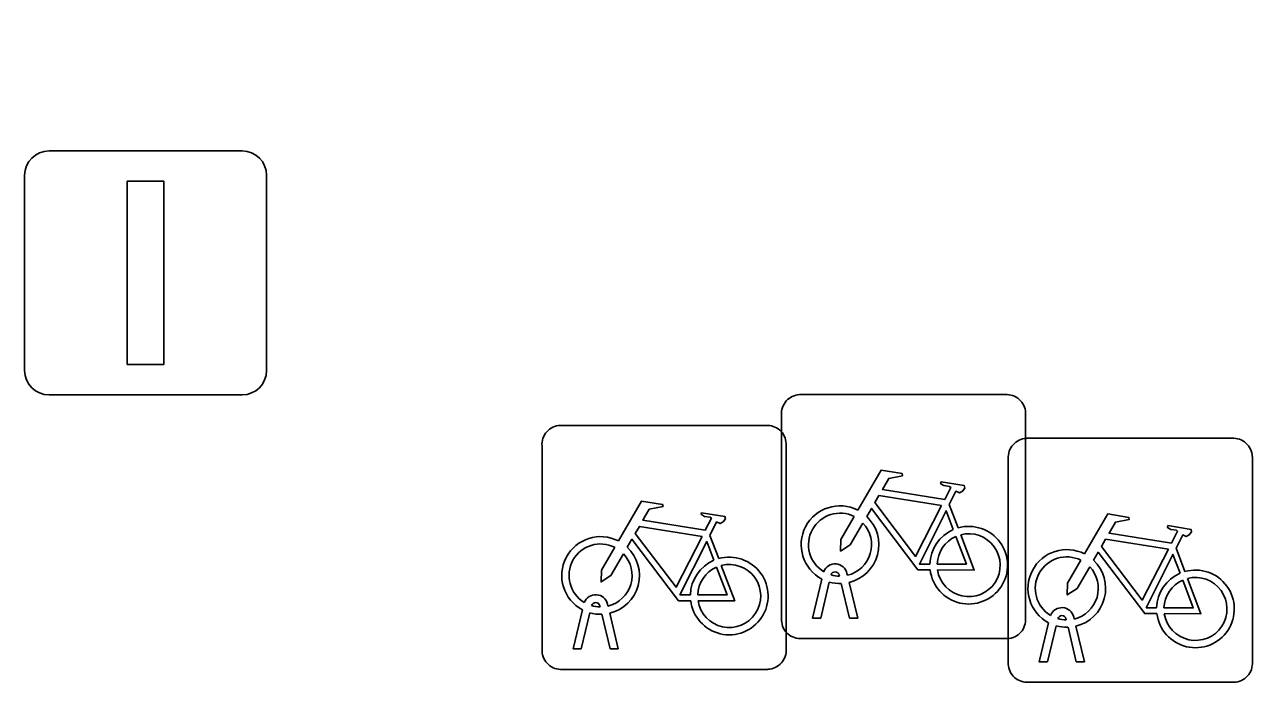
# Model space of a CAD drawing. Extents: x 160377 to 161131, y 383938 to 384853.
# Drawn here: x 161070.65 to 161075.69, y 384409.19 to 384411.89 of the extents above; entities that cross this region are included whole.
import ezdxf

# ---------------------------------------------------------------- set-up
doc = ezdxf.new("R2010")
doc.units = 0
for name, color, linetype in [('IMGEO_Fietsenrek', 7, 'Continuous'), ('IMGEO_Fietspad_gesloten', 7, 'Continuous'), ('IMGEO_Fietspad_open', 7, 'Continuous'), ('IMGEO_Lichtmast', 7, 'Continuous')]:
    doc.layers.add(name, color=color, linetype=linetype)

msp = doc.modelspace()

# ---------------------------------------------------------------- linework, layer by layer
at = {"layer": 'IMGEO_Fietsenrek'}
for p, q in [((161073.8169, 384410.3715), (161074.6578, 384410.3715)), ((161074.6578, 384410.3715), (161073.8169, 384410.3715)), ((161073.7425, 384409.4469), (161073.7425, 384410.2878)), ((161073.7425, 384410.2878), (161073.7425, 384409.4469)), ((161074.7415, 384410.2971), (161074.7415, 384409.4562)), ((161074.7415, 384409.4562), (161074.7415, 384410.2971)), ((161072.8369, 384410.2455), (161073.6778, 384410.2455)), ((161073.6778, 384410.2455), (161072.8369, 384410.2455)), ((161074.7449, 384410.1925), (161075.5858, 384410.1925)), ((161075.5858, 384410.1925), (161074.7449, 384410.1925)), ((161072.7625, 384409.3209), (161072.7625, 384410.1618)), ((161072.7625, 384410.1618), (161072.7625, 384409.3209)), ((161073.7615, 384410.1711), (161073.7615, 384409.3302)), ((161073.7615, 384409.3302), (161073.7615, 384410.1711)), ((161074.6705, 384409.2679), (161074.6705, 384410.1088)), ((161074.6705, 384410.1088), (161074.6705, 384409.2679)), ((161075.6695, 384410.1181), (161075.6695, 384409.2772)), ((161075.6695, 384409.2772), (161075.6695, 384410.1181)), ((161074.4292, 384409.9212), (161074.4655, 384409.826)), ((161073.4492, 384409.7952), (161073.4855, 384409.7)), ((161075.3572, 384409.7422), (161075.3935, 384409.647)), ((161073.9799, 384409.6279), (161073.9789, 384409.6322)), ((161074.0106, 384409.6394), (161074.0124, 384409.6315)), ((161073.8695, 384409.4563), (161073.9078, 384409.6163)), ((161073.9382, 384409.6041), (161073.9029, 384409.4563)), ((161074.021, 384409.4563), (161073.9871, 384409.598)), ((161074.0194, 384409.6023), (161074.0544, 384409.4563)), ((161072.8895, 384409.3303), (161072.9278, 384409.4903)), ((161072.9582, 384409.4781), (161072.9229, 384409.3303)), ((161072.9999, 384409.5019), (161072.9989, 384409.5062)), ((161073.0306, 384409.5134), (161073.0324, 384409.5055)), ((161073.041, 384409.3303), (161073.0071, 384409.472)), ((161073.0394, 384409.4763), (161073.0744, 384409.3303)), ((161073.9029, 384409.4563), (161073.8695, 384409.4563)), ((161074.0544, 384409.4563), (161074.021, 384409.4563)), ((161074.7975, 384409.2773), (161074.8358, 384409.4373)), ((161074.9079, 384409.4489), (161074.9069, 384409.4532)), ((161074.9386, 384409.4604), (161074.9404, 384409.4525)), ((161074.8662, 384409.4251), (161074.8309, 384409.2773)), ((161074.949, 384409.2773), (161074.9151, 384409.419)), ((161074.9474, 384409.4233), (161074.9824, 384409.2773)), ((161072.9229, 384409.3303), (161072.8895, 384409.3303)), ((161073.0744, 384409.3303), (161073.041, 384409.3303)), ((161074.6671, 384409.3725), (161073.8262, 384409.3725)), ((161073.8262, 384409.3725), (161074.6671, 384409.3725)), ((161074.8309, 384409.2773), (161074.7975, 384409.2773)), ((161074.9824, 384409.2773), (161074.949, 384409.2773)), ((161073.6871, 384409.2465), (161072.8462, 384409.2465)), ((161072.8462, 384409.2465), (161073.6871, 384409.2465)), ((161075.5951, 384409.1935), (161074.7542, 384409.1935)), ((161074.7542, 384409.1935), (161075.5951, 384409.1935))]:
    msp.add_line(p, q, dxfattribs=at)
for points in [[(161074.0551, 384409.8982), (161074.1498, 384410.0617), (161074.236, 384410.0479), (161074.2377, 384410.0392), (161074.1816, 384410.0283), (161074.1554, 384409.983), (161074.4106, 384409.9422)], [(161074.4106, 384409.9422), (161074.4356, 384409.991), (161074.4305, 384409.995), (161074.4073, 384409.9987), (161074.3946, 384410.0062), (161074.3936, 384410.0093), (161074.3958, 384410.0139), (161074.4906, 384409.9988), (161074.4929, 384409.9885), (161074.4835, 384409.9761), (161074.4711, 384409.9697), (161074.4566, 384409.9759), (161074.4292, 384409.9212)], [(161073.0751, 384409.7722), (161073.1698, 384409.9357), (161073.256, 384409.9219), (161073.2577, 384409.9132), (161073.2016, 384409.9023), (161073.1754, 384409.857), (161073.4306, 384409.8162)], [(161074.3977, 384409.917), (161074.1409, 384409.958), (161074.1242, 384409.9292), (161074.2912, 384409.7089), (161074.3977, 384409.917)], [(161073.4306, 384409.8162), (161073.4556, 384409.865), (161073.4505, 384409.869), (161073.4273, 384409.8727), (161073.4146, 384409.8802), (161073.4136, 384409.8833), (161073.4158, 384409.8879), (161073.5106, 384409.8728), (161073.5129, 384409.8625), (161073.5035, 384409.8501), (161073.4911, 384409.8437), (161073.4766, 384409.8499), (161073.4492, 384409.7952)], [(161074.3508, 384409.6535), (161074.3011, 384409.6536), (161074.1104, 384409.9053), (161074.0914, 384409.8725)], [(161074.4457, 384409.819), (161074.4164, 384409.8958), (161074.307, 384409.6777), (161074.3497, 384409.6776)], [(161074.9831, 384409.7192), (161075.0778, 384409.8827), (161075.164, 384409.8689), (161075.1657, 384409.8602), (161075.1096, 384409.8493), (161075.0834, 384409.804), (161075.3386, 384409.7632)], [(161073.4177, 384409.791), (161073.1609, 384409.832), (161073.1442, 384409.8032), (161073.3112, 384409.5829), (161073.4177, 384409.791)], [(161074.0758, 384409.8457), (161074.0242, 384409.7565), (161073.9843, 384409.7305), (161073.9855, 384409.778), (161074.04, 384409.8722)], [(161075.3386, 384409.7632), (161075.3636, 384409.812), (161075.3585, 384409.816), (161075.3353, 384409.8197), (161075.3226, 384409.8272), (161075.3216, 384409.8303), (161075.3238, 384409.8349), (161075.4186, 384409.8198), (161075.4209, 384409.8095), (161075.4115, 384409.7971), (161075.3991, 384409.7907), (161075.3846, 384409.7969), (161075.3572, 384409.7422)], [(161074.3797, 384409.6775), (161074.4996, 384409.6773), (161074.4564, 384409.7909)], [(161074.4762, 384409.7978), (161074.5312, 384409.6532), (161074.3811, 384409.6535)], [(161073.0958, 384409.7197), (161073.0442, 384409.6305), (161073.0043, 384409.6045), (161073.0055, 384409.652), (161073.06, 384409.7462)], [(161073.3708, 384409.5275), (161073.3211, 384409.5276), (161073.1304, 384409.7793), (161073.1114, 384409.7465)], [(161073.4657, 384409.693), (161073.4364, 384409.7698), (161073.327, 384409.5517), (161073.3697, 384409.5516)], [(161075.3257, 384409.738), (161075.0689, 384409.779), (161075.0522, 384409.7502), (161075.2192, 384409.5299), (161075.3257, 384409.738)], [(161075.0038, 384409.6667), (161074.9522, 384409.5775), (161074.9123, 384409.5515), (161074.9135, 384409.599), (161074.968, 384409.6932)], [(161075.2788, 384409.4745), (161075.2291, 384409.4746), (161075.0384, 384409.7263), (161075.0194, 384409.6935)], [(161075.3737, 384409.64), (161075.3444, 384409.7168), (161075.235, 384409.4987), (161075.2777, 384409.4986)], [(161073.3997, 384409.5515), (161073.5196, 384409.5513), (161073.4764, 384409.6649)], [(161073.4962, 384409.6718), (161073.5512, 384409.5272), (161073.4011, 384409.5275)], [(161075.3077, 384409.4985), (161075.4276, 384409.4983), (161075.3844, 384409.6119)], [(161075.4042, 384409.6188), (161075.4592, 384409.4742), (161075.3091, 384409.4745)]]:
    msp.add_lwpolyline(points, dxfattribs=at)
for centre, radius, start, end in [((161073.8202, 384410.2936), 0.0779, 92.4484, 184.2845), ((161073.8202, 384410.2936), 0.0779, 92.4484, 184.2845), ((161074.6636, 384410.2938), 0.0779, 2.4484, 94.2845), ((161074.6636, 384410.2938), 0.0779, 2.4484, 94.2845), ((161072.8402, 384410.1676), 0.0779, 92.4484, 184.2845), ((161072.8402, 384410.1676), 0.0779, 92.4484, 184.2845), ((161073.6836, 384410.1678), 0.0779, 2.4484, 94.2845), ((161073.6836, 384410.1678), 0.0779, 2.4484, 94.2845), ((161074.7482, 384410.1146), 0.0779, 92.4484, 184.2845), ((161074.7482, 384410.1146), 0.0779, 92.4484, 184.2845), ((161075.5916, 384410.1148), 0.0779, 2.4484, 94.2845), ((161075.5916, 384410.1148), 0.0779, 2.4484, 94.2845), ((161073.9821, 384409.7569), 0.159, 62.6766, 242.1369), ((161073.9821, 384409.7569), 0.129, 63.3192, 238.903), ((161073.9821, 384409.7569), 0.129, 283.6043, 43.4302), ((161073.9821, 384409.7569), 0.159, 283.5766, 46.6042), ((161074.5087, 384409.6729), 0.159, 187.0065, 105.7708), ((161073.0021, 384409.6309), 0.159, 62.6766, 242.1369), ((161074.5087, 384409.6729), 0.159, 113.3408, 178.3217), ((161074.5087, 384409.6729), 0.129, 113.923, 177.9556), ((161074.5087, 384409.6729), 0.129, 188.6715, 104.5883), ((161073.0021, 384409.6309), 0.129, 63.3192, 238.903), ((161073.0021, 384409.6309), 0.159, 283.5766, 46.6042), ((161074.9101, 384409.5779), 0.159, 62.6766, 242.1369), ((161073.0021, 384409.6309), 0.129, 283.6043, 43.4302), ((161073.5287, 384409.5469), 0.159, 113.3408, 178.3217), ((161073.5287, 384409.5469), 0.159, 187.0065, 105.7708), ((161074.9101, 384409.5779), 0.129, 63.3192, 238.903), ((161074.9101, 384409.5779), 0.159, 283.5766, 46.6042), ((161073.5287, 384409.5469), 0.129, 113.923, 177.9556), ((161073.5287, 384409.5469), 0.129, 188.6715, 104.5883), ((161073.9619, 384409.6283), 0.0499, 12.8025, 158.6934), ((161073.9619, 384409.6283), 0.0174, 12.8025, 163.4502), ((161073.9821, 384409.7569), 0.129, 253.415, 269.0204), ((161074.9101, 384409.5779), 0.129, 283.6043, 43.4302), ((161075.4367, 384409.4939), 0.159, 113.3408, 178.3217), ((161075.4367, 384409.4939), 0.159, 187.0065, 105.7708), ((161073.9821, 384409.7569), 0.159, 253.9967, 271.7867), ((161075.4367, 384409.4939), 0.129, 113.923, 177.9556), ((161075.4367, 384409.4939), 0.129, 188.6715, 104.5883), ((161072.9819, 384409.5023), 0.0499, 12.8025, 158.6934), ((161073.0021, 384409.6309), 0.159, 253.9967, 271.7867), ((161072.9819, 384409.5023), 0.0174, 12.8025, 163.4502), ((161073.0021, 384409.6309), 0.129, 253.415, 269.0204), ((161074.8899, 384409.4493), 0.0499, 12.8025, 158.6934), ((161073.8204, 384409.4502), 0.0779, 182.4484, 274.2845), ((161073.8204, 384409.4502), 0.0779, 182.4484, 274.2845), ((161074.6638, 384409.4504), 0.0779, 272.4484, 4.2845), ((161074.6638, 384409.4504), 0.0779, 272.4484, 4.2845), ((161074.8899, 384409.4493), 0.0174, 12.8025, 163.4502), ((161074.9101, 384409.5779), 0.129, 253.415, 269.0204), ((161074.9101, 384409.5779), 0.159, 253.9967, 271.7867), ((161073.6838, 384409.3244), 0.0779, 272.4484, 4.2845), ((161073.6838, 384409.3244), 0.0779, 272.4484, 4.2845), ((161072.8404, 384409.3242), 0.0779, 182.4484, 274.2845), ((161072.8404, 384409.3242), 0.0779, 182.4484, 274.2845), ((161075.5918, 384409.2714), 0.0779, 272.4484, 4.2845), ((161075.5918, 384409.2714), 0.0779, 272.4484, 4.2845), ((161074.7484, 384409.2712), 0.0779, 182.4484, 274.2845), ((161074.7484, 384409.2712), 0.0779, 182.4484, 274.2845)]:
    msp.add_arc(centre, radius, start, end, dxfattribs=at)
at = {"layer": 'IMGEO_Fietspad_gesloten'}
msp.add_arc((161359.8773, 384595.3289), 335.4262, 210.522443, 213.287988, dxfattribs=at)
at = {"layer": 'IMGEO_Fietspad_open'}
msp.add_arc((161359.8773, 384595.3289), 335.4262, 210.522443, 213.287988, dxfattribs=at)
at = {"layer": 'IMGEO_Lichtmast'}
for p, q in [((161070.7451, 384411.3695), (161071.5349, 384411.3695)), ((161071.5349, 384411.3695), (161070.7451, 384411.3695)), ((161070.6451, 384410.4705), (161070.6451, 384411.2695)), ((161070.6451, 384411.2695), (161070.6451, 384410.4705)), ((161071.6349, 384411.2695), (161071.6349, 384410.4705)), ((161071.6349, 384410.4705), (161071.6349, 384411.2695)), ((161071.5349, 384410.3705), (161070.7451, 384410.3705)), ((161070.7451, 384410.3705), (161071.5349, 384410.3705))]:
    msp.add_line(p, q, dxfattribs=at)
msp.add_lwpolyline([(161071.065, 384411.245), (161071.215, 384411.245), (161071.215, 384410.495), (161071.065, 384410.495), (161071.065, 384411.245)], dxfattribs=at)
for centre, start, end in [((161070.7451, 384411.2695), 90, 180), ((161070.7451, 384411.2695), 90, 180), ((161071.5349, 384411.2695), 0, 90), ((161071.5349, 384411.2695), 360, 90), ((161070.7451, 384410.4705), 180, 270), ((161070.7451, 384410.4705), 180, 270), ((161071.5349, 384410.4705), 270, 0), ((161071.5349, 384410.4705), 270, 0)]:
    msp.add_arc(centre, 0.1, start, end, dxfattribs=at)

doc.saveas('drawing.dxf')
